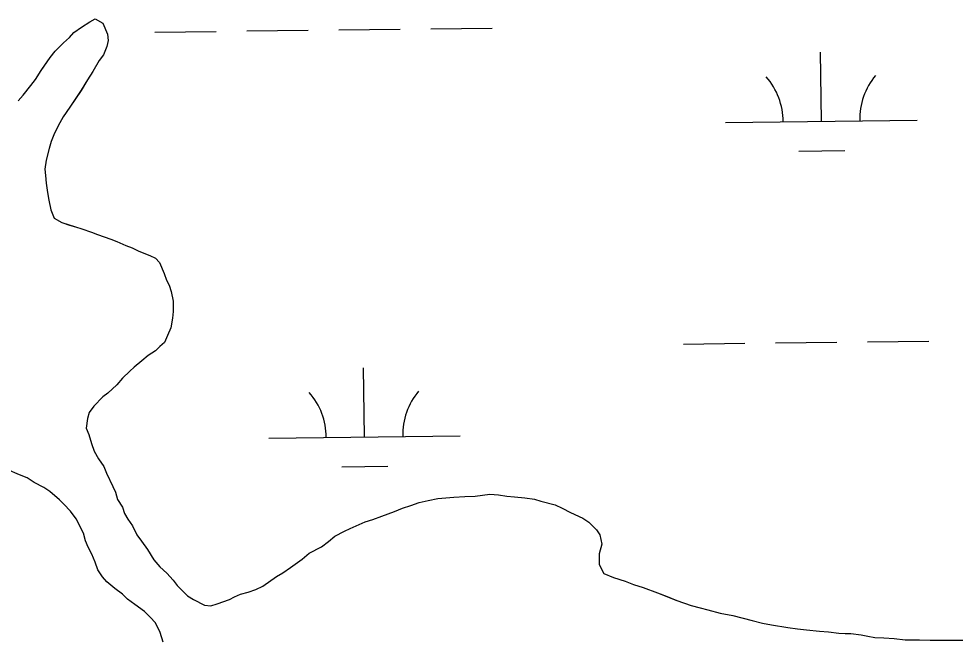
# Model space of a CAD drawing. Extents: x 3704301 to 3742427, y 506229 to 532009.
# Drawn here: x 3738144.5 to 3738633.3, y 528074.4 to 528399.3 of the extents above; entities that cross this region are included whole.
import ezdxf

# ---------------------------------------------------------------- set-up
doc = ezdxf.new("R2010")
doc.units = 0
doc.layers.add('V-TOPO-SHOR', color=7, linetype='Continuous')
doc.layers.add('V-WETL-SWMP', color=7, linetype='Continuous')

msp = doc.modelspace()

# ---------------------------------------------------------------- linework, layer by layer
at = {"layer": 'V-TOPO-SHOR'}
for points in [[(3738144.22, 528356.41), (3738146.89, 528359.45), (3738150.91, 528364.51), (3738153.24, 528367.55), (3738156.25, 528372.28), (3738158.59, 528375.65), (3738160.92, 528379.03), (3738163.6, 528382.41), (3738167.95, 528386.8), (3738170.96, 528389.51), (3738173.31, 528392.21), (3738177.33, 528394.92), (3738181.69, 528397.64), (3738184.37, 528399.33), (3738188.42, 528397), (3738190.8, 528391.29), (3738191.16, 528387.93), (3738190.5, 528384.9), (3738188.84, 528380.52), (3738186.5, 528377.48), (3738183.17, 528371.74), (3738180.5, 528367.35), (3738177.16, 528361.95), (3738171.15, 528353.18), (3738167.81, 528348.11), (3738165.14, 528343.39), (3738162.81, 528338.67), (3738161.48, 528335.3), (3738160.49, 528331.59), (3738158.84, 528325.53), (3738158.19, 528320.82), (3738158.54, 528317.45), (3738158.9, 528313.42), (3738159.6, 528308.71), (3738160.29, 528304.68), (3738161.33, 528299.64), (3738163.03, 528295.27), (3738167.08, 528292.94), (3738171.12, 528291.61), (3738174.15, 528290.62), (3738177.52, 528289.63), (3738182.58, 528287.97), (3738185.61, 528286.64), (3738192.69, 528284.32), (3738195.72, 528282.99), (3738200.44, 528281), (3738203.81, 528279.67), (3738207.19, 528278), (3738212.92, 528275.68), (3738215.95, 528274.34), (3738217.98, 528272), (3738220.37, 528266.29), (3738221.73, 528262.94), (3738223.09, 528260.25), (3738224.11, 528256.89), (3738225.15, 528251.85), (3738225.18, 528246.47), (3738224.86, 528243.1), (3738223.87, 528238.05), (3738222.21, 528234.01), (3738220.55, 528230.3), (3738218.2, 528228.27), (3738215.86, 528225.9), (3738212.17, 528223.53), (3738208.82, 528220.82), (3738204.8, 528217.44), (3738202.46, 528215.4), (3738198.77, 528211.68), (3738195.76, 528208.31), (3738191.08, 528203.91), (3738188.39, 528201.88), (3738183.71, 528197.14), (3738181.37, 528193.77), (3738180.38, 528190.73), (3738179.73, 528185.69), (3738181.09, 528182.33)], [(3738181.09, 528182.33), (3738182.46, 528177.62), (3738183.83, 528173.6), (3738186.2, 528169.57), (3738188.91, 528165.55), (3738190.28, 528162.19), (3738193.68, 528155.14), (3738195.04, 528152.12), (3738196.06, 528148.43), (3738198.77, 528144.4), (3738199.8, 528141.04), (3738201.5, 528138.02), (3738203.87, 528134.67), (3738206.25, 528129.97), (3738208.62, 528126.62), (3738211.67, 528122.26), (3738215.06, 528116.9), (3738218.11, 528113.21), (3738221.83, 528109.87), (3738225.21, 528106.18), (3738227.24, 528103.5), (3738232.65, 528098.15), (3738235.69, 528096.14), (3738241.42, 528093.14), (3738244.79, 528092.83), (3738248.15, 528093.85), (3738254.53, 528096.24), (3738257.21, 528097.6), (3738260.23, 528098.96), (3738264.26, 528099.99), (3738268.29, 528101.35), (3738271.99, 528103.05), (3738279.03, 528108.14), (3738282.38, 528110.17), (3738286.4, 528112.89), (3738292.44, 528117.29), (3738296.12, 528120.33), (3738302.5, 528123.73), (3738306.18, 528126.44), (3738309.53, 528129.15), (3738314.56, 528131.87), (3738317.59, 528133.22), (3738325.31, 528136.63), (3738329.34, 528137.99), (3738334.04, 528139.7), (3738340.75, 528142.09), (3738344.78, 528143.79), (3738349.15, 528145.16), (3738353.52, 528146.86), (3738358.22, 528147.9), (3738363.26, 528148.93), (3738371.67, 528149.65), (3738377.39, 528150.01), (3738382.77, 528150.04), (3738390.5, 528151.09), (3738394.88, 528150.77), (3738399.25, 528150.12), (3738403.29, 528149.8), (3738408.68, 528149.16), (3738413.73, 528148.51), (3738417.09, 528147.52), (3738424.51, 528145.54), (3738428.21, 528143.88), (3738432.6, 528141.54), (3738439.01, 528138.55), (3738442.04, 528136.54), (3738446.1, 528132.53), (3738447.8, 528129.84), (3738448.83, 528125.14), (3738447.51, 528120.09), (3738447.54, 528114.37), (3738449.92, 528109.67), (3738454.97, 528107.68), (3738461.04, 528105.69), (3738465.42, 528104.03), (3738470.48, 528102.37), (3738477.89, 528099.72), (3738482.95, 528097.72), (3738488, 528095.73), (3738495.42, 528093.08), (3738500.13, 528091.76), (3738504.18, 528090.77), (3738510.58, 528089.12), (3738517.31, 528087.81), (3738527.42, 528085.17), (3738532.81, 528083.85), (3738537.52, 528082.86), (3738545.94, 528081.56), (3738550.99, 528080.91), (3738555.7, 528080.26), (3738562.43, 528079.62), (3738567.14, 528079.31), (3738572.53, 528078.67), (3738575.9, 528078.34), (3738578.92, 528078.36), (3738584.31, 528077.71), (3738587.68, 528077.06), (3738591.38, 528076.4), (3738596.09, 528076.09), (3738601.48, 528075.78), (3738607.2, 528075.14)], [(3738219.99, 528073.86), (3738218.28, 528078.9), (3738215.9, 528083.93), (3738213.2, 528086.95), (3738210.15, 528089.96), (3738205.09, 528093.64), (3738201.37, 528096.31), (3738198.67, 528098.98), (3738194.62, 528101.99), (3738190.56, 528105.34), (3738188.19, 528108.02), (3738185.82, 528111.7), (3738184.45, 528115.74), (3738182.75, 528119.76), (3738180.72, 528123.45), (3738179.35, 528126.81), (3738178.32, 528130.84), (3738175.94, 528135.54), (3738174.58, 528138.22), (3738171.54, 528142.25), (3738168.15, 528145.93), (3738165.79, 528148.27), (3738160.72, 528152.62), (3738157.68, 528154.62), (3738152.62, 528157.29), (3738148.91, 528159.63), (3738144.86, 528161.29), (3738138.46, 528163.95)], [(3738607.2, 528075.14), (3738610.56, 528075.15), (3738614.6, 528075.18), (3738620.32, 528074.87), (3738625.7, 528074.89), (3738630.75, 528074.92), (3738638.48, 528074.96)]]:
    msp.add_lwpolyline(points, dxfattribs=at)
at = {"layer": 'V-WETL-SWMP'}
for p, q in [((3738177.33, 528394.92), (3738181.69, 528397.64)), ((3738181.69, 528397.64), (3738184.37, 528399.33)), ((3738184.37, 528399.33), (3738188.42, 528397)), ((3738188.42, 528397), (3738190.81, 528391.29)), ((3738170.96, 528389.51), (3738173.31, 528392.21)), ((3738173.31, 528392.21), (3738177.33, 528394.92)), ((3738190.81, 528391.29), (3738191.16, 528387.93)), ((3738215.57, 528392.34), (3738247.57, 528392.73)), ((3738263.57, 528392.93), (3738295.57, 528393.32)), ((3738311.57, 528393.52), (3738343.56, 528393.91)), ((3738359.56, 528394.1), (3738391.56, 528394.49)), ((3738163.6, 528382.41), (3738167.95, 528386.8)), ((3738167.95, 528386.8), (3738170.96, 528389.51)), ((3738191.16, 528387.93), (3738190.5, 528384.9)), ((3738160.93, 528379.03), (3738163.6, 528382.41)), ((3738190.5, 528384.9), (3738188.84, 528380.52)), ((3738563.48, 528345.85), (3738563.04, 528381.85)), ((3738156.25, 528372.28), (3738160.93, 528379.03)), ((3738186.5, 528377.48), (3738183.17, 528371.74)), ((3738188.84, 528380.52), (3738186.5, 528377.48)), ((3738153.25, 528367.55), (3738156.25, 528372.28)), ((3738183.17, 528371.74), (3738180.5, 528367.35)), ((3738150.91, 528364.51), (3738153.25, 528367.55)), ((3738180.5, 528367.35), (3738177.16, 528361.96)), ((3738146.89, 528359.45), (3738150.91, 528364.51)), ((3738177.16, 528361.96), (3738171.15, 528353.18)), ((3738144.22, 528356.41), (3738146.89, 528359.45)), ((3738171.15, 528353.18), (3738167.81, 528348.11)), ((3738167.81, 528348.11), (3738165.14, 528343.39)), ((3738165.14, 528343.39), (3738162.81, 528338.67)), ((3738513.49, 528345.24), (3738613.48, 528346.46)), ((3738162.81, 528338.67), (3738161.48, 528335.3)), ((3738161.48, 528335.3), (3738160.49, 528331.59)), ((3738160.49, 528331.59), (3738158.84, 528325.53)), ((3738551.67, 528330.27), (3738575.67, 528330.57)), ((3738158.84, 528325.53), (3738158.19, 528320.82)), ((3738158.19, 528320.82), (3738158.54, 528317.45)), ((3738158.54, 528317.45), (3738158.9, 528313.42)), ((3738158.9, 528313.42), (3738159.6, 528308.71)), ((3738159.6, 528308.71), (3738160.29, 528304.68)), ((3738160.29, 528304.68), (3738161.33, 528299.64)), ((3738161.33, 528299.64), (3738163.03, 528295.27)), ((3738163.03, 528295.27), (3738167.08, 528292.94)), ((3738167.08, 528292.94), (3738174.15, 528290.62)), ((3738174.15, 528290.62), (3738177.52, 528289.63)), ((3738177.52, 528289.63), (3738182.58, 528287.97)), ((3738182.58, 528287.97), (3738185.61, 528286.64)), ((3738185.61, 528286.64), (3738192.69, 528284.32)), ((3738192.69, 528284.32), (3738195.72, 528282.99)), ((3738195.72, 528282.99), (3738200.44, 528281)), ((3738200.44, 528281), (3738203.81, 528279.67)), ((3738203.81, 528279.67), (3738207.19, 528278)), ((3738207.19, 528278), (3738212.92, 528275.68)), ((3738212.92, 528275.68), (3738215.95, 528274.34)), ((3738215.95, 528274.34), (3738217.98, 528272)), ((3738217.98, 528272), (3738220.37, 528266.29)), ((3738220.37, 528266.29), (3738221.73, 528262.94)), ((3738221.73, 528262.94), (3738223.09, 528260.25)), ((3738223.09, 528260.25), (3738224.11, 528256.89)), ((3738224.11, 528256.89), (3738225.15, 528251.85)), ((3738225.15, 528251.85), (3738225.18, 528246.47)), ((3738225.18, 528246.47), (3738224.86, 528243.1)), ((3738224.86, 528243.1), (3738223.87, 528238.05)), ((3738223.87, 528238.05), (3738222.21, 528234.01)), ((3738220.55, 528230.3), (3738218.2, 528228.27)), ((3738222.21, 528234.01), (3738220.55, 528230.3)), ((3738491.49, 528229.53), (3738523.49, 528229.92)), ((3738539.49, 528230.11), (3738571.49, 528230.51)), ((3738587.48, 528230.7), (3738619.48, 528231.09)), ((3738215.86, 528225.9), (3738212.17, 528223.53)), ((3738218.2, 528228.27), (3738215.86, 528225.9)), ((3738208.82, 528220.82), (3738204.8, 528217.44)), ((3738212.17, 528223.53), (3738208.82, 528220.82)), ((3738202.46, 528215.4), (3738198.77, 528211.69)), ((3738204.8, 528217.44), (3738202.46, 528215.4)), ((3738325.01, 528181.06), (3738324.57, 528217.06)), ((3738198.77, 528211.69), (3738195.76, 528208.31)), ((3738195.76, 528208.31), (3738191.08, 528203.91)), ((3738188.39, 528201.88), (3738183.71, 528197.14)), ((3738191.08, 528203.91), (3738188.39, 528201.88)), ((3738183.71, 528197.14), (3738181.37, 528193.77)), ((3738180.38, 528190.73), (3738179.73, 528185.69)), ((3738181.37, 528193.77), (3738180.38, 528190.73)), ((3738179.73, 528185.69), (3738181.09, 528182.33)), ((3738181.09, 528182.33), (3738182.46, 528177.63)), ((3738275.01, 528180.45), (3738375, 528181.67)), ((3738182.46, 528177.63), (3738183.83, 528173.6)), ((3738183.83, 528173.6), (3738186.2, 528169.57)), ((3738186.2, 528169.57), (3738188.91, 528165.55)), ((3738144.86, 528161.29), (3738138.46, 528163.95)), ((3738188.91, 528165.55), (3738190.28, 528162.19)), ((3738190.28, 528162.19), (3738193.68, 528155.14)), ((3738313.2, 528165.48), (3738337.2, 528165.78)), ((3738148.91, 528159.63), (3738144.86, 528161.29)), ((3738152.62, 528157.29), (3738148.91, 528159.63)), ((3738157.68, 528154.62), (3738152.62, 528157.29)), ((3738160.72, 528152.62), (3738157.68, 528154.62)), ((3738165.79, 528148.27), (3738160.72, 528152.62)), ((3738193.68, 528155.14), (3738195.04, 528152.12)), ((3738195.04, 528152.12), (3738196.06, 528148.43)), ((3738168.15, 528145.93), (3738165.79, 528148.27)), ((3738196.06, 528148.43), (3738198.78, 528144.4)), ((3738349.15, 528145.16), (3738353.52, 528146.86)), ((3738353.52, 528146.86), (3738358.22, 528147.9)), ((3738358.22, 528147.9), (3738363.26, 528148.93)), ((3738363.26, 528148.93), (3738371.67, 528149.65)), ((3738371.67, 528149.65), (3738377.39, 528150.01)), ((3738377.39, 528150.01), (3738382.77, 528150.04)), ((3738382.77, 528150.04), (3738390.5, 528151.09)), ((3738390.5, 528151.09), (3738394.88, 528150.77)), ((3738394.88, 528150.77), (3738399.25, 528150.12)), ((3738399.25, 528150.12), (3738403.29, 528149.81)), ((3738403.29, 528149.81), (3738408.68, 528149.16)), ((3738408.68, 528149.16), (3738413.73, 528148.51)), ((3738413.73, 528148.51), (3738417.1, 528147.52)), ((3738417.1, 528147.52), (3738424.51, 528145.54)), ((3738171.54, 528142.25), (3738168.15, 528145.93)), ((3738174.59, 528138.22), (3738171.54, 528142.25)), ((3738198.78, 528144.4), (3738199.8, 528141.04)), ((3738334.04, 528139.7), (3738340.75, 528142.09)), ((3738340.75, 528142.09), (3738344.78, 528143.79)), ((3738344.78, 528143.79), (3738349.15, 528145.16)), ((3738424.51, 528145.54), (3738428.21, 528143.88)), ((3738428.21, 528143.88), (3738432.6, 528141.54)), ((3738178.32, 528130.84), (3738174.59, 528138.22)), ((3738199.8, 528141.04), (3738201.5, 528138.02)), ((3738201.5, 528138.02), (3738203.87, 528134.67)), ((3738325.31, 528136.63), (3738329.34, 528137.99)), ((3738329.34, 528137.99), (3738334.04, 528139.7)), ((3738432.6, 528141.54), (3738439.01, 528138.55)), ((3738439.01, 528138.55), (3738442.04, 528136.54)), ((3738203.87, 528134.67), (3738206.25, 528129.97)), ((3738314.57, 528131.87), (3738317.59, 528133.23)), ((3738317.59, 528133.23), (3738325.31, 528136.63)), ((3738442.04, 528136.54), (3738446.1, 528132.53)), ((3738446.1, 528132.53), (3738447.8, 528129.84)), ((3738179.35, 528126.81), (3738178.32, 528130.84)), ((3738206.25, 528129.97), (3738208.62, 528126.62)), ((3738306.18, 528126.44), (3738309.53, 528129.15)), ((3738309.53, 528129.15), (3738314.57, 528131.87)), ((3738447.8, 528129.84), (3738448.83, 528125.14)), ((3738180.72, 528123.45), (3738179.35, 528126.81)), ((3738182.75, 528119.76), (3738180.72, 528123.45)), ((3738208.62, 528126.62), (3738211.67, 528122.26)), ((3738296.12, 528120.33), (3738302.5, 528123.73)), ((3738302.5, 528123.73), (3738306.18, 528126.44)), ((3738448.83, 528125.14), (3738447.51, 528120.09)), ((3738184.45, 528115.74), (3738182.75, 528119.76)), ((3738211.67, 528122.26), (3738215.06, 528116.9)), ((3738292.44, 528117.29), (3738296.12, 528120.33)), ((3738447.51, 528120.09), (3738447.54, 528114.37)), ((3738185.82, 528111.7), (3738184.45, 528115.74)), ((3738215.06, 528116.9), (3738218.11, 528113.21)), ((3738218.11, 528113.21), (3738221.83, 528109.87)), ((3738282.38, 528110.17), (3738286.4, 528112.88)), ((3738286.4, 528112.88), (3738292.44, 528117.29)), ((3738447.54, 528114.37), (3738449.92, 528109.67)), ((3738188.19, 528108.02), (3738185.82, 528111.7)), ((3738190.56, 528105.34), (3738188.19, 528108.02)), ((3738221.83, 528109.87), (3738225.21, 528106.18)), ((3738271.99, 528103.06), (3738279.03, 528108.14)), ((3738279.03, 528108.14), (3738282.38, 528110.17)), ((3738449.92, 528109.67), (3738454.97, 528107.68)), ((3738454.97, 528107.68), (3738461.04, 528105.69)), ((3738194.62, 528101.99), (3738190.56, 528105.34)), ((3738225.21, 528106.18), (3738227.24, 528103.5)), ((3738227.24, 528103.5), (3738232.65, 528098.15)), ((3738268.29, 528101.35), (3738271.99, 528103.06)), ((3738461.04, 528105.69), (3738465.42, 528104.03)), ((3738465.42, 528104.03), (3738470.48, 528102.37)), ((3738198.67, 528098.98), (3738194.62, 528101.99)), ((3738201.37, 528096.31), (3738198.67, 528098.98)), ((3738232.65, 528098.15), (3738235.69, 528096.14)), ((3738257.21, 528097.6), (3738260.23, 528098.96)), ((3738260.23, 528098.96), (3738264.26, 528099.99)), ((3738264.26, 528099.99), (3738268.29, 528101.35)), ((3738470.48, 528102.37), (3738477.89, 528099.72)), ((3738477.89, 528099.72), (3738488, 528095.73)), ((3738205.09, 528093.64), (3738201.37, 528096.31)), ((3738210.15, 528089.96), (3738205.09, 528093.64)), ((3738235.69, 528096.14), (3738241.42, 528093.15)), ((3738241.42, 528093.15), (3738244.79, 528092.83)), ((3738244.79, 528092.83), (3738248.15, 528093.85)), ((3738248.15, 528093.85), (3738254.53, 528096.24)), ((3738254.53, 528096.24), (3738257.21, 528097.6)), ((3738488, 528095.73), (3738495.42, 528093.08)), ((3738495.42, 528093.08), (3738500.13, 528091.76)), ((3738213.2, 528086.95), (3738210.15, 528089.96)), ((3738500.13, 528091.76), (3738504.18, 528090.77)), ((3738504.18, 528090.77), (3738510.58, 528089.12)), ((3738510.58, 528089.12), (3738517.31, 528087.81)), ((3738215.9, 528083.93), (3738213.2, 528086.95)), ((3738218.28, 528078.9), (3738215.9, 528083.93)), ((3738517.31, 528087.81), (3738527.42, 528085.17)), ((3738527.42, 528085.17), (3738532.81, 528083.85)), ((3738532.81, 528083.85), (3738537.52, 528082.86)), ((3738219.99, 528073.86), (3738218.28, 528078.9)), ((3738537.52, 528082.86), (3738545.94, 528081.56)), ((3738545.94, 528081.56), (3738550.99, 528080.91)), ((3738550.99, 528080.91), (3738555.7, 528080.26)), ((3738555.7, 528080.26), (3738562.43, 528079.62)), ((3738562.43, 528079.62), (3738567.14, 528079.31)), ((3738567.14, 528079.31), (3738572.53, 528078.66)), ((3738572.53, 528078.66), (3738575.9, 528078.34)), ((3738575.9, 528078.34), (3738578.92, 528078.36)), ((3738578.92, 528078.36), (3738584.31, 528077.71)), ((3738584.31, 528077.71), (3738587.68, 528077.06)), ((3738587.68, 528077.06), (3738591.38, 528076.4)), ((3738591.38, 528076.4), (3738596.09, 528076.09)), ((3738596.09, 528076.09), (3738601.48, 528075.78)), ((3738601.48, 528075.78), (3738607.2, 528075.14)), ((3738607.2, 528075.14), (3738614.6, 528075.18)), ((3738614.6, 528075.18), (3738620.32, 528074.87)), ((3738620.32, 528074.87), (3738638.48, 528074.96))]:
    msp.add_line(p, q, dxfattribs=at)
for centre, start, end in [((3738508.24, 528345.65), 359.9282, 41.4719), ((3738618.72, 528347), 139.9282, 181.4719), ((3738269.76, 528180.86), 359.9282, 41.4719), ((3738380.24, 528182.21), 139.9282, 181.4719)]:
    msp.add_arc(centre, 35.25, start, end, dxfattribs=at)

doc.saveas('drawing.dxf')
